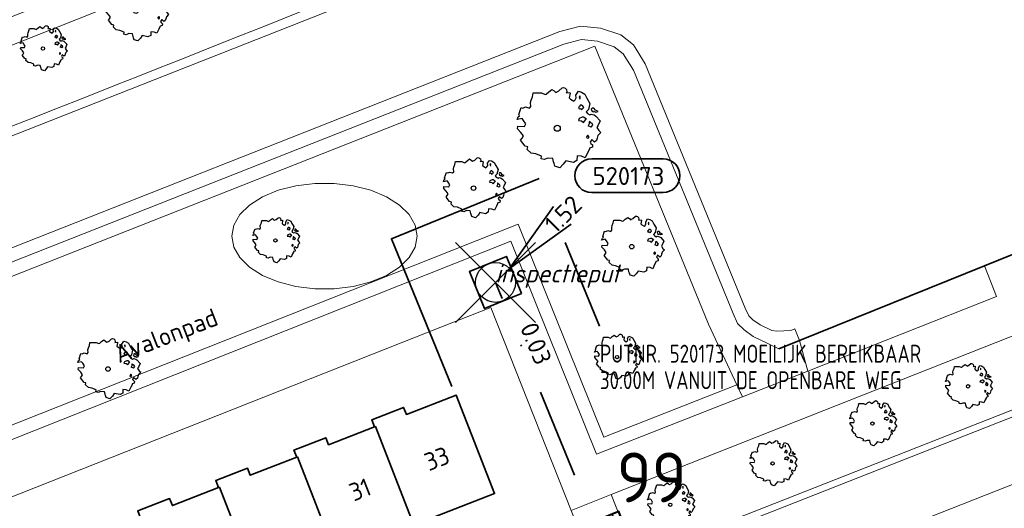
# Model space of a CAD drawing. Header units: metres. Extents: x 152391 to 157968, y 462336 to 467280.
# Tile 276 of 656: x 155047 to 155121, y 464915 to 464952. Entities that reach past the tile are written whole.
import ezdxf
from ezdxf.enums import TextEntityAlignment as Align

# ---------------------------------------------------------------- set-up
doc = ezdxf.new("R2010")
doc.units = ezdxf.units.M
doc.header["$LTSCALE"] = 0.75
doc.header["$PDMODE"] = 3
doc.header["$PDSIZE"] = 3
doc.linetypes.add('RI-VWA_BETON', pattern=[19, 9, -5, 0, -5])
doc.layers.get('0').update_dxf_attribs({"lineweight": 25})
doc.layers.get('defpoints').update_dxf_attribs({"lineweight": 25})
for name, color, linetype, lineweight in [('B-GV-GR-BOOM-S', 252, 'Continuous', 25), ('B-WE-GK-BESCHOEIING-G', 251, 'GK-BESCHOEIING', 35), ('B-WE-GR-BEPLANTING_CULTUUR_HEESTERS-GV', 251, 'Continuous', 18), ('B-WE-OG-BEBOUWING-GV', 6, 'Continuous', 35), ('B-WE-OG-BEBOUWING-T18', 1, 'Continuous', 18), ('B-WE-OG-TERREIN_CULTUURSCHEIDING-GV', 251, 'Continuous', 18), ('B-WE-OG-TOPOGRAFIE-T18', 1, 'Continuous', 18), ('B-WE-OG-WATER_SLOOT-GV', 251, 'Continuous', 18), ('B-WE-VH-VERHARDING_BETONSTRAATSTEEN-GV', 251, 'Continuous', 18), ('B-WE-VH-VERHARDING_TEGEL-GV', 251, 'Continuous', 18), ('N-OI-RI-BIJZONDERDERHEDEN-T18', 134, 'Continuous', 18), ('N-OI-RI-T50', 130, 'Continuous', 50), ('N-OI-RI-VWA_PUTNUMMER-S @ 0.75', 36, 'Continuous', 35), ('N-OI-RI-VWA_RIOOLPUT_INSPECTIEPUT-S', 36, 'Continuous', 35), ('N-OI-RI-VWA_STROOMRICHTING-S @ 0.75', 36, 'Continuous', 35), ('N-OI-RI-VWA_TRANSPORTLEIDING_BETON_250-G', 36, 'RI-VWA_BETON', 35), ('N-RO-KG-GRENS_WERK-G', 7, 'XX-WERKGRENS', 35)]:
    doc.layers.add(name, color=color, linetype=linetype, lineweight=lineweight)
doc.layers.add('inspectieput', color=7, linetype='Continuous', plot=False)
doc.styles.add('NLCS-ISO', font='isocpeur.ttf')
doc.styles.add('NLCS-ISO-M750-T18', font='NLCS-ISO.ttf', dxfattribs={"height": 1.35})
doc.styles.add('NLCS-ISO-M750-T18_CURSIEF', font='NLCS-ISO.ttf', dxfattribs={"oblique": 15, "height": 1.35})
doc.styles.add('NLCS-ISO-M750-T50', font='NLCS-ISO.ttf', dxfattribs={"height": 3.75})
doc.linetypes.add('GK-BESCHOEIING', pattern='A,30,-5,[1,NLCS.SHX,S=1,R=0,X=0,Y=0],-5', length=40)
doc.linetypes.add('XX-WERKGRENS', pattern='A,0,[137,NLCS.SHX,S=0.1,R=0,X=-1.1,Y=-1.35],-6', length=6)

# ---------------------------------------------------------------- blocks, each defined once
blk = doc.blocks.new('*U137')
at = {"ltscale": 0.1}
blk.add_hatch(color=256, dxfattribs=at).paths.add_polyline_path([(2.5, 0), (-2.5, -0.833), (-2.5, 0.833)])
at = {"ltscale": 0.1, "flags": 128}
blk.add_lwpolyline([(2.5, 0), (-2.5, -0.833), (-2.5, 0.833)], close=True, dxfattribs=at)
at = {"ltscale": 0.1, "style": 'NLCS-ISO'}
for tag, p in [('BOBL', (-20.238, 0)), ('MAT', (-1, 0.5))]:
    blk.add_attdef(tag, text='', height=1.8, dxfattribs=at).set_placement(p, align=Align.BOTTOM_RIGHT)
for tag, p in [('DIA', (1, 0.5)), ('BOBR', (19.292, -0.005))]:
    blk.add_attdef(tag, text='', height=1.8, dxfattribs=at).set_placement(p, align=Align.BOTTOM_LEFT)
at = {"layer": 'defpoints', "ltscale": 0.1, "style": 'NLCS-ISO', "flags": 1}
blk.add_attdef('JVA', text='', height=1.8, dxfattribs=at).set_placement((0, -1), align=Align.TOP_CENTER)
blk = doc.blocks.new('B-SRI-PUT_VWA-SO')
at = {"flags": 128}
blk.add_lwpolyline([(-2, 2), (2, 2), (2, -2), (-2, -2)], close=True, dxfattribs=at)
at = {"lineweight": -3, "flags": 128}
blk.add_lwpolyline([(2, -2), (2, 2), (-2, 2), (-2, -2)], close=True, dxfattribs=at)
at = {"lineweight": -3}
blk.add_circle((0, 0), 2, dxfattribs=at)
blk = doc.blocks.new('*U178')
for q in [(5.834, 7.601), (7.601, 5.834)]:
    blk.add_line((1.414, 1.414), q)
blk.add_lwpolyline([(16.81, 12.391), (9.652, 12.391, 1), (9.652, 9.007), (16.81, 9.007, 1)], format="xyb", close=True)
at = {"ltscale": 0.1, "style": 'NLCS-ISO'}
blk.add_attdef('PUTHGT', text='', height=1.8, rotation=45, dxfattribs=at).set_placement((5.388, 5.428), align=Align.MIDDLE_LEFT)
blk.add_attdef('PUTNR', text='', height=1.8, dxfattribs=at).set_placement((13.333, 10.667), align=Align.MIDDLE_CENTER)
blk = doc.blocks.new('ACMAP_ANN_TEMPLATE_type knoop')
at = {"layer": 'defpoints', "style": 'NLCS-ISO-M750-T18_CURSIEF', "oblique": 15}
blk.add_attdef('type_knoop', (0, 0), '', height=1.35, dxfattribs=at)
blk = doc.blocks.new('SGR-BOOM_21_30')
at = {"linetype": 'Continuous'}
for p, q in [((-1.051, 1.335), (-1.016, 1.499)), ((-1.016, 1.499), (-0.668, 1.499)), ((-0.668, 1.499), (-0.516, 1.433)), ((-0.47, 1.45), (-0.365, 1.548)), ((-0.365, 1.548), (-0.226, 1.647)), ((-0.226, 1.647), (-0.133, 1.581)), ((-0.133, 1.581), (-0.063, 1.515)), ((-0.063, 1.515), (0.065, 1.581)), ((0.065, 1.581), (0.205, 1.712)), ((0.205, 1.712), (0.263, 1.729)), ((0.263, 1.729), (0.333, 1.696)), ((0.333, 1.696), (0.391, 1.647)), ((0.402, 1.532), (0.379, 1.499)), ((0.379, 1.499), (0.53, 1.515)), ((0.391, 1.647), (0.402, 1.532)), ((0.542, 1.483), (0.507, 1.285)), ((0.53, 1.515), (0.542, 1.483)), ((0.786, 1.4), (0.891, 1.565)), ((0.891, 1.565), (1.019, 1.532)), ((1.019, 1.532), (1.158, 1.45)), ((-1.633, 0.579), (-1.528, 0.875)), ((-1.528, 0.875), (-1.458, 0.858)), ((-1.458, 0.858), (-1.342, 0.908)), ((-1.342, 0.908), (-1.179, 0.858)), ((-1.179, 0.858), (-1.121, 0.924)), ((-1.133, 1.088), (-1.109, 1.187)), ((-1.121, 0.924), (-1.133, 1.088)), ((-1.109, 1.187), (-1.051, 1.335)), ((-0.516, 1.433), (-0.47, 1.45)), ((0.507, 1.285), (0.565, 1.236)), ((0.565, 1.236), (0.693, 1.154)), ((0.693, 1.154), (0.751, 1.203)), ((0.751, 1.203), (0.798, 1.285)), ((0.798, 1.285), (0.786, 1.4)), ((0.937, 0.908), (0.891, 0.875)), ((0.891, 0.875), (0.926, 0.825)), ((0.972, 1.368), (0.926, 1.335)), ((0.926, 1.335), (0.949, 1.253)), ((0.926, 0.825), (0.984, 0.842)), ((0.972, 0.973), (0.937, 0.908)), ((0.949, 1.253), (0.961, 1.236)), ((0.961, 1.269), (0.972, 1.368)), ((1.03, 0.973), (0.972, 0.973)), ((0.984, 0.842), (1.03, 0.776)), ((1.077, 0.94), (1.03, 0.973)), ((1.03, 0.776), (1.077, 0.842)), ((1.124, 0.875), (1.077, 0.94)), ((1.077, 0.842), (1.124, 0.875)), ((1.158, 1.45), (1.251, 1.269)), ((1.321, 0.793), (1.228, 0.694)), ((1.251, 1.269), (1.379, 1.055)), ((1.379, 1.055), (1.321, 0.793)), ((1.472, 0.858), (1.438, 0.809)), ((1.438, 0.809), (1.461, 0.743)), ((1.461, 0.743), (1.531, 0.694)), ((1.542, 0.858), (1.472, 0.858)), ((1.624, 0.76), (1.542, 0.858)), ((1.728, 0.71), (1.624, 0.76)), ((-1.703, 0.365), (-1.656, 0.48)), ((-1.493, 0.415), (-1.703, 0.365)), ((-1.679, -0.029), (-1.668, 0.086)), ((-1.668, 0.086), (-1.389, 0.07)), ((-1.656, 0.48), (-1.598, 0.53)), ((-1.598, 0.53), (-1.633, 0.579)), ((-1.423, 0.333), (-1.493, 0.415)), ((-1.33, 0.185), (-1.423, 0.333)), ((-1.389, 0.07), (-1.33, 0.185)), ((0.926, 0.415), (0.891, 0.333)), ((0.891, 0.333), (1.03, 0.316)), ((1.054, 0.464), (0.926, 0.415)), ((1.03, 0.316), (1.112, 0.251)), ((1.112, 0.464), (1.054, 0.464)), ((1.217, 0.398), (1.112, 0.464)), ((1.112, 0.251), (1.205, 0.365)), ((1.205, 0.365), (1.24, 0.415)), ((1.228, 0.694), (1.275, 0.628)), ((1.275, 0.628), (1.379, 0.563)), ((1.344, 0.185), (1.31, 0.103)), ((1.434, 0.049), (1.31, 0.103)), ((1.356, 0.3), (1.344, 0.234)), ((1.344, 0.234), (1.344, 0.185)), ((1.426, 0.234), (1.356, 0.3)), ((1.379, 0.563), (1.438, 0.595)), ((1.472, 0.201), (1.426, 0.234)), ((1.434, 0.049), (1.507, 0.136)), ((1.438, 0.595), (1.565, 0.563)), ((1.507, 0.136), (1.472, 0.201)), ((1.531, 0.727), (1.635, 0.678)), ((1.531, 0.694), (1.542, 0.727)), ((1.565, 0.563), (1.635, 0.513)), ((1.635, 0.678), (1.728, 0.71)), ((1.635, 0.513), (1.81, 0.316)), ((1.717, 0.103), (1.67, 0.037)), ((1.67, 0.037), (1.763, -0.094)), ((1.81, 0.316), (1.717, 0.103)), ((-1.54, -0.177), (-1.679, -0.029)), ((-1.551, -0.505), (-1.493, -0.423)), ((-1.354, -0.752), (-1.551, -0.505)), ((-1.435, -0.324), (-1.54, -0.177)), ((-1.493, -0.423), (-1.435, -0.324)), ((1.286, -0.292), (1.24, -0.357)), ((1.24, -0.357), (1.251, -0.423)), ((1.263, -0.423), (1.333, -0.407)), ((1.333, -0.341), (1.286, -0.292)), ((1.333, -0.407), (1.333, -0.341)), ((1.461, -0.472), (1.391, -0.587)), ((1.391, -0.587), (1.426, -0.637)), ((1.426, -0.637), (1.496, -0.702)), ((1.577, -0.587), (1.461, -0.472)), ((1.496, -0.702), (1.484, -0.801)), ((1.658, -0.522), (1.577, -0.587)), ((1.682, -0.423), (1.658, -0.522)), ((1.717, -0.308), (1.682, -0.423)), ((1.845, -0.177), (1.717, -0.308)), ((1.763, -0.094), (1.845, -0.177)), ((-1.249, -0.784), (-1.354, -0.752)), ((-1.272, -0.899), (-1.249, -0.784)), ((-1.109, -1.047), (-1.272, -0.899)), ((-0.912, -1.08), (-1.109, -1.047)), ((-0.668, -1.179), (-0.912, -1.08)), ((-0.679, -1.294), (-0.668, -1.179)), ((-0.551, -1.326), (-0.679, -1.294)), ((-0.4, -1.261), (-0.551, -1.326)), ((-0.191, -1.277), (-0.4, -1.261)), ((-0.156, -1.425), (-0.191, -1.277)), ((-0.133, -1.491), (-0.156, -1.425)), ((0.356, -1.376), (0.251, -1.524)), ((0.682, -1.441), (0.356, -1.376)), ((0.833, -1.359), (0.682, -1.441)), ((0.844, -1.162), (0.833, -1.359)), ((1.03, -1.179), (0.844, -1.162)), ((1.182, -1.244), (1.03, -1.179)), ((1.286, -1.014), (1.182, -1.244)), ((1.356, -0.883), (1.286, -1.014)), ((1.368, -0.834), (1.356, -0.883)), ((1.484, -0.801), (1.368, -0.834)), ((-0.098, -1.606), (-0.133, -1.491)), ((0.112, -1.671), (-0.098, -1.606)), ((0.251, -1.524), (0.112, -1.671))]:
    blk.add_line(p, q, dxfattribs=at)
blk.add_circle((0, 0), 0.126, dxfattribs=at)
blk = doc.blocks.new('SGR-BOOM_31_50')
at = {"linetype": 'Continuous'}
for p, q in [((0.087, 2.108), (0.273, 2.283)), ((0.273, 2.283), (0.351, 2.305)), ((0.351, 2.305), (0.444, 2.261)), ((0.444, 2.261), (0.521, 2.196)), ((-1.51, 1.451), (-1.479, 1.582)), ((-1.479, 1.582), (-1.402, 1.78)), ((-1.402, 1.78), (-1.355, 1.999)), ((-1.355, 1.999), (-0.89, 1.999)), ((-0.89, 1.999), (-0.688, 1.911)), ((-0.688, 1.911), (-0.626, 1.933)), ((-0.626, 1.933), (-0.487, 2.064)), ((-0.487, 2.064), (-0.301, 2.196)), ((-0.301, 2.196), (-0.177, 2.108)), ((-0.177, 2.108), (-0.084, 2.02)), ((-0.084, 2.02), (0.087, 2.108)), ((0.537, 2.042), (0.506, 1.999)), ((0.506, 1.999), (0.707, 2.02)), ((0.521, 2.196), (0.537, 2.042)), ((0.723, 1.977), (0.676, 1.714)), ((0.676, 1.714), (0.754, 1.648)), ((0.707, 2.02), (0.723, 1.977)), ((0.754, 1.648), (0.924, 1.539)), ((0.924, 1.539), (1.002, 1.604)), ((1.002, 1.604), (1.064, 1.714)), ((1.048, 1.867), (1.188, 2.086)), ((1.064, 1.714), (1.048, 1.867)), ((1.188, 2.086), (1.358, 2.042)), ((1.296, 1.823), (1.234, 1.78)), ((1.234, 1.78), (1.265, 1.67)), ((1.265, 1.67), (1.281, 1.648)), ((1.281, 1.692), (1.296, 1.823)), ((1.358, 2.042), (1.545, 1.933)), ((1.545, 1.933), (1.669, 1.692)), ((1.669, 1.692), (1.839, 1.407)), ((-2.177, 0.772), (-2.038, 1.166)), ((-2.131, 0.706), (-2.177, 0.772)), ((-2.038, 1.166), (-1.944, 1.144)), ((-1.944, 1.144), (-1.789, 1.21)), ((-1.789, 1.21), (-1.572, 1.144)), ((-1.572, 1.144), (-1.495, 1.232)), ((-1.495, 1.232), (-1.51, 1.451)), ((1.25, 1.21), (1.188, 1.166)), ((1.188, 1.166), (1.234, 1.101)), ((1.234, 1.101), (1.312, 1.122)), ((1.296, 1.298), (1.25, 1.21)), ((1.374, 1.298), (1.296, 1.298)), ((1.312, 1.122), (1.374, 1.035)), ((1.436, 1.254), (1.374, 1.298)), ((1.374, 1.035), (1.436, 1.122)), ((1.498, 1.166), (1.436, 1.254)), ((1.436, 1.122), (1.498, 1.166)), ((1.762, 1.057), (1.638, 0.925)), ((1.638, 0.925), (1.7, 0.838)), ((1.7, 0.838), (1.839, 0.75)), ((1.839, 1.407), (1.762, 1.057)), ((1.839, 0.75), (1.917, 0.794)), ((1.963, 1.144), (1.917, 1.079)), ((1.917, 1.079), (1.948, 0.991)), ((1.917, 0.794), (2.087, 0.75)), ((1.948, 0.991), (2.041, 0.925)), ((2.056, 1.144), (1.963, 1.144)), ((2.041, 0.969), (2.18, 0.903)), ((2.041, 0.925), (2.056, 0.969)), ((2.165, 1.013), (2.056, 1.144)), ((2.087, 0.75), (2.18, 0.684)), ((2.304, 0.947), (2.165, 1.013)), ((2.18, 0.903), (2.304, 0.947)), ((-2.27, 0.487), (-2.208, 0.641)), ((-1.991, 0.553), (-2.27, 0.487)), ((-2.239, -0.038), (-2.224, 0.115)), ((-2.224, 0.115), (-1.851, 0.093)), ((-2.208, 0.641), (-2.131, 0.706)), ((-1.898, 0.444), (-1.991, 0.553)), ((-1.774, 0.246), (-1.898, 0.444)), ((-1.851, 0.093), (-1.774, 0.246)), ((1.234, 0.553), (1.188, 0.444)), ((1.188, 0.444), (1.374, 0.422)), ((1.405, 0.619), (1.234, 0.553)), ((1.374, 0.422), (1.483, 0.334)), ((1.483, 0.619), (1.405, 0.619)), ((1.622, 0.531), (1.483, 0.619)), ((1.483, 0.334), (1.607, 0.487)), ((1.607, 0.487), (1.653, 0.553)), ((1.793, 0.246), (1.746, 0.137)), ((1.911, 0.065), (1.746, 0.137)), ((1.808, 0.4), (1.793, 0.312)), ((1.793, 0.312), (1.793, 0.246)), ((1.901, 0.312), (1.808, 0.4)), ((1.963, 0.268), (1.901, 0.312)), ((1.911, 0.065), (2.01, 0.181)), ((2.01, 0.181), (1.963, 0.268)), ((2.18, 0.684), (2.413, 0.422)), ((2.289, 0.137), (2.227, 0.049)), ((2.227, 0.049), (2.351, -0.126)), ((2.413, 0.422), (2.289, 0.137)), ((-2.053, -0.235), (-2.239, -0.038)), ((-2.069, -0.673), (-1.991, -0.564)), ((-1.805, -1.002), (-2.069, -0.673)), ((-1.913, -0.433), (-2.053, -0.235)), ((-1.991, -0.564), (-1.913, -0.433)), ((1.715, -0.389), (1.653, -0.476)), ((1.653, -0.476), (1.669, -0.564)), ((1.684, -0.564), (1.777, -0.542)), ((1.777, -0.454), (1.715, -0.389)), ((1.777, -0.542), (1.777, -0.454)), ((1.948, -0.63), (1.855, -0.783)), ((2.103, -0.783), (1.948, -0.63)), ((2.211, -0.695), (2.103, -0.783)), ((2.242, -0.564), (2.211, -0.695)), ((2.289, -0.411), (2.242, -0.564)), ((2.459, -0.235), (2.289, -0.411)), ((2.351, -0.126), (2.459, -0.235)), ((-1.665, -1.046), (-1.805, -1.002)), ((-1.696, -1.199), (-1.665, -1.046)), ((-1.479, -1.396), (-1.696, -1.199)), ((-1.216, -1.44), (-1.479, -1.396)), ((-0.89, -1.571), (-1.216, -1.44)), ((1.715, -1.352), (1.576, -1.659)), ((1.808, -1.177), (1.715, -1.352)), ((1.824, -1.112), (1.808, -1.177)), ((1.979, -1.068), (1.824, -1.112)), ((1.855, -0.783), (1.901, -0.849)), ((1.901, -0.849), (1.994, -0.936)), ((1.994, -0.936), (1.979, -1.068)), ((-0.906, -1.725), (-0.89, -1.571)), ((-0.735, -1.769), (-0.906, -1.725)), ((-0.533, -1.681), (-0.735, -1.769)), ((-0.254, -1.703), (-0.533, -1.681)), ((-0.208, -1.9), (-0.254, -1.703)), ((-0.177, -1.988), (-0.208, -1.9)), ((-0.13, -2.141), (-0.177, -1.988)), ((0.149, -2.229), (-0.13, -2.141)), ((0.335, -2.031), (0.149, -2.229)), ((0.475, -1.834), (0.335, -2.031)), ((0.909, -1.922), (0.475, -1.834)), ((1.11, -1.812), (0.909, -1.922)), ((1.126, -1.55), (1.11, -1.812)), ((1.374, -1.571), (1.126, -1.55)), ((1.576, -1.659), (1.374, -1.571))]:
    blk.add_line(p, q, dxfattribs=at)
blk.add_circle((0, 0), 0.169, dxfattribs=at)
blk = doc.blocks.new('SGR-BOOM_50_100')
at = {"linetype": 'Continuous'}
for p, q in [((0.116, 2.811), (0.364, 3.044)), ((0.364, 3.044), (0.467, 3.074)), ((0.467, 3.074), (0.591, 3.015)), ((0.591, 3.015), (0.695, 2.928)), ((-1.972, 2.11), (-1.869, 2.373)), ((-1.869, 2.373), (-1.807, 2.665)), ((-1.807, 2.665), (-1.187, 2.665)), ((-1.187, 2.665), (-0.918, 2.548)), ((-0.918, 2.548), (-0.835, 2.577)), ((-0.835, 2.577), (-0.649, 2.752)), ((-0.649, 2.752), (-0.401, 2.928)), ((-0.401, 2.928), (-0.236, 2.811)), ((-0.236, 2.811), (-0.112, 2.694)), ((-0.112, 2.694), (0.116, 2.811)), ((0.715, 2.723), (0.674, 2.665)), ((0.674, 2.665), (0.943, 2.694)), ((0.695, 2.928), (0.715, 2.723)), ((0.964, 2.636), (0.902, 2.285)), ((0.902, 2.285), (1.005, 2.198)), ((0.943, 2.694), (0.964, 2.636)), ((1.336, 2.139), (1.418, 2.285)), ((1.398, 2.49), (1.584, 2.782)), ((1.418, 2.285), (1.398, 2.49)), ((1.584, 2.782), (1.811, 2.723)), ((1.729, 2.431), (1.646, 2.373)), ((1.646, 2.373), (1.687, 2.227)), ((1.687, 2.227), (1.708, 2.198)), ((1.708, 2.256), (1.729, 2.431)), ((1.811, 2.723), (2.059, 2.577)), ((2.059, 2.577), (2.225, 2.256)), ((2.225, 2.256), (2.452, 1.876)), ((-2.903, 1.029), (-2.717, 1.555)), ((-2.717, 1.555), (-2.593, 1.526)), ((-2.593, 1.526), (-2.386, 1.613)), ((-2.386, 1.613), (-2.096, 1.526)), ((-2.096, 1.526), (-1.993, 1.643)), ((-2.014, 1.935), (-1.972, 2.11)), ((-1.993, 1.643), (-2.014, 1.935)), ((1.005, 2.198), (1.232, 2.052)), ((1.232, 2.052), (1.336, 2.139)), ((1.667, 1.613), (1.584, 1.555)), ((1.584, 1.555), (1.646, 1.467)), ((1.646, 1.467), (1.749, 1.497)), ((1.729, 1.73), (1.667, 1.613)), ((1.832, 1.73), (1.729, 1.73)), ((1.749, 1.497), (1.832, 1.38)), ((1.915, 1.672), (1.832, 1.73)), ((1.832, 1.38), (1.915, 1.497)), ((1.997, 1.555), (1.915, 1.672)), ((1.915, 1.497), (1.997, 1.555)), ((2.452, 1.876), (2.349, 1.409)), ((2.618, 1.526), (2.556, 1.438)), ((2.742, 1.526), (2.618, 1.526)), ((2.886, 1.351), (2.742, 1.526)), ((-3.027, 0.65), (-2.944, 0.854)), ((-2.944, 0.854), (-2.841, 0.942)), ((-2.841, 0.942), (-2.903, 1.029)), ((1.873, 0.825), (1.646, 0.737)), ((1.977, 0.825), (1.873, 0.825)), ((2.163, 0.708), (1.977, 0.825)), ((2.349, 1.409), (2.183, 1.234)), ((2.183, 1.234), (2.266, 1.117)), ((2.266, 1.117), (2.452, 1)), ((2.452, 1), (2.556, 1.059)), ((2.556, 1.438), (2.597, 1.321)), ((2.556, 1.059), (2.783, 1)), ((2.597, 1.321), (2.721, 1.234)), ((2.721, 1.292), (2.907, 1.205)), ((2.721, 1.234), (2.742, 1.292)), ((2.783, 1), (2.907, 0.913)), ((3.072, 1.263), (2.886, 1.351)), ((2.907, 1.205), (3.072, 1.263)), ((2.907, 0.913), (3.217, 0.562)), ((-2.655, 0.737), (-3.027, 0.65)), ((-2.985, -0.051), (-2.965, 0.153)), ((-2.965, 0.153), (-2.469, 0.124)), ((-2.531, 0.591), (-2.655, 0.737)), ((-2.365, 0.329), (-2.531, 0.591)), ((-2.469, 0.124), (-2.365, 0.329)), ((1.646, 0.737), (1.584, 0.591)), ((1.584, 0.591), (1.832, 0.562)), ((1.832, 0.562), (1.977, 0.445)), ((1.977, 0.445), (2.142, 0.65)), ((2.142, 0.65), (2.204, 0.737)), ((2.39, 0.329), (2.328, 0.183)), ((2.549, 0.087), (2.328, 0.183)), ((2.411, 0.533), (2.39, 0.416)), ((2.39, 0.416), (2.39, 0.329)), ((2.535, 0.416), (2.411, 0.533)), ((2.618, 0.358), (2.535, 0.416)), ((2.549, 0.087), (2.68, 0.241)), ((2.68, 0.241), (2.618, 0.358)), ((3.052, 0.183), (2.969, 0.066)), ((2.969, 0.066), (3.135, -0.168)), ((3.217, 0.562), (3.052, 0.183)), ((-2.737, -0.314), (-2.985, -0.051)), ((-2.551, -0.577), (-2.737, -0.314)), ((-2.655, -0.752), (-2.551, -0.577)), ((2.287, -0.518), (2.204, -0.635)), ((2.204, -0.635), (2.225, -0.752)), ((2.245, -0.752), (2.37, -0.723)), ((2.37, -0.606), (2.287, -0.518)), ((2.37, -0.723), (2.37, -0.606)), ((3.052, -0.548), (2.99, -0.752)), ((3.279, -0.314), (3.052, -0.548)), ((3.135, -0.168), (3.279, -0.314)), ((-2.758, -0.898), (-2.655, -0.752)), ((-2.407, -1.336), (-2.758, -0.898)), ((-2.22, -1.394), (-2.407, -1.336)), ((-2.262, -1.599), (-2.22, -1.394)), ((2.638, -1.424), (2.432, -1.482)), ((2.597, -0.84), (2.473, -1.044)), ((2.473, -1.044), (2.535, -1.132)), ((2.535, -1.132), (2.659, -1.248)), ((2.804, -1.044), (2.597, -0.84)), ((2.659, -1.248), (2.638, -1.424)), ((2.948, -0.927), (2.804, -1.044)), ((2.99, -0.752), (2.948, -0.927)), ((-1.972, -1.862), (-2.262, -1.599)), ((-1.621, -1.92), (-1.972, -1.862)), ((-1.187, -2.095), (-1.621, -1.92)), ((-1.207, -2.3), (-1.187, -2.095)), ((1.501, -2.066), (1.48, -2.417)), ((1.832, -2.095), (1.501, -2.066)), ((2.101, -2.212), (1.832, -2.095)), ((2.287, -1.803), (2.101, -2.212)), ((2.411, -1.57), (2.287, -1.803)), ((2.432, -1.482), (2.411, -1.57)), ((-0.98, -2.358), (-1.207, -2.3)), ((-0.711, -2.241), (-0.98, -2.358)), ((-0.339, -2.271), (-0.711, -2.241)), ((-0.277, -2.533), (-0.339, -2.271)), ((-0.236, -2.65), (-0.277, -2.533)), ((-0.174, -2.855), (-0.236, -2.65)), ((0.199, -2.971), (-0.174, -2.855)), ((0.447, -2.709), (0.199, -2.971)), ((0.633, -2.446), (0.447, -2.709)), ((1.212, -2.563), (0.633, -2.446)), ((1.48, -2.417), (1.212, -2.563))]:
    blk.add_line(p, q, dxfattribs=at)
blk.add_circle((0, 0), 0.225, dxfattribs=at)

msp = doc.modelspace()

# ---------------------------------------------------------------- linework, layer by layer
at = {"layer": 'B-WE-GK-BESCHOEIING-G'}
for points in [[(155123.935, 464935.209), (155119.831, 464933.555)], [(155119.831, 464933.555), (155105.908, 464927.944)], [(155105.908, 464927.944), (155104.356, 464927.319)]]:
    msp.add_lwpolyline(points, dxfattribs=at)
at = {"layer": 'B-WE-GR-BEPLANTING_CULTUUR_HEESTERS-GV'}
msp.add_lwpolyline([(155164.835, 464941.315), (155163.484, 464944.698), (155091.743, 464916.359), (155097.142, 464902.675), (155100.729, 464904.09), (155097.213, 464913.016), (155157.315, 464936.647), (155157.499, 464936.182)], dxfattribs=at)
at = {"layer": 'B-WE-OG-BEBOUWING-GV'}
for points in [[(155077.024, 464914.118), (155077.052, 464914.129), (155082.983, 464916.441), (155080.099, 464923.847), (155076.346, 464922.386), (155076.14, 464922.917), (155073.745, 464921.984), (155073.952, 464921.453), (155074.019, 464921.479), (155076.904, 464914.071)], [(155073.852, 464910.687), (155077.746, 464912.263), (155077.701, 464912.381), (155077.024, 464914.118), (155076.904, 464914.071), (155074.019, 464921.479), (155073.952, 464921.453), (155070.491, 464920.106), (155070.284, 464920.637), (155067.889, 464919.704), (155068.096, 464919.173), (155068.149, 464919.193), (155071.045, 464911.787), (155071.721, 464910.052), (155072.677, 464907.596), (155074.743, 464908.401)], [(155068.096, 464919.173), (155064.607, 464917.814), (155064.4, 464918.346), (155062.005, 464917.413), (155062.212, 464916.882), (155062.278, 464916.908), (155065.165, 464909.494), (155071.045, 464911.787), (155068.149, 464919.193)], [(155059.295, 464907.206), (155065.165, 464909.494), (155062.278, 464916.908), (155062.212, 464916.882), (155058.746, 464915.532), (155058.539, 464916.063), (155056.144, 464915.131), (155056.351, 464914.599), (155056.408, 464914.622)]]:
    msp.add_lwpolyline(points, close=True, dxfattribs=at)
at = {"layer": 'B-WE-OG-TERREIN_CULTUURSCHEIDING-GV'}
for points in [[(155118.216, 464978.522), (155115.736, 464979.616), (155099.223, 464973.146), (155097.504, 464972.464), (155087.547, 464968.518), (155030.857, 464946.05), (155030.723, 464944.761), (155031.401, 464945.025), (155031.714, 464944.24)], [(155101.624, 464923.71), (155101.202, 464924.619), (155091.207, 464920.688), (155084.752, 464936.699), (155042.464, 464919.916), (155040.205, 464923.568), (155040.994, 464923.866), (155038.616, 464929.588), (155037.685, 464929.221), (155039.674, 464924.436), (155038.716, 464924.075), (155042.054, 464918.677), (155084.196, 464935.403), (155090.65, 464919.394)]]:
    msp.add_lwpolyline(points, close=True, dxfattribs=at)
at = {"layer": 'B-WE-OG-WATER_SLOOT-GV'}
for points in [[(155118.927, 464977.699), (155119.535, 464977.94), (155118.216, 464978.522), (155031.714, 464944.24), (155033.708, 464939.241), (155034.204, 464939.436), (155034.295, 464939.203)], [(155127.13, 464968.47), (155119.083, 464971.882), (155113.041, 464969.5), (155033.301, 464938.067)], [(155034.295, 464939.203), (155033.044, 464938.712), (155032.764, 464938.603), (155030.369, 464937.663), (155030.09, 464937.554), (155030.356, 464936.886), (155033.301, 464938.067), (155113.041, 464969.5)], [(155036.032, 464930.719), (155087.887, 464951.178), (155089.434, 464951.588), (155090.941, 464951.433), (155092.472, 464950.931), (155093.421, 464950.172), (155094.312, 464948.735), (155101.833, 464930.382), (155102.099, 464929.808), (155102.399, 464929.508), (155102.95, 464929.115), (155103.829, 464928.689), (155104.203, 464928.644), (155105.266, 464928.694), (155105.58, 464928.813), (155105.908, 464927.944), (155119.831, 464933.555), (155123.935, 464935.209)], [(155037.926, 464930.391), (155088.195, 464950.225), (155089.514, 464950.574), (155090.733, 464950.449), (155091.989, 464950.037), (155092.661, 464949.5), (155093.42, 464948.276), (155100.919, 464929.975), (155101.267, 464929.226), (155101.753, 464928.74), (155102.437, 464928.253), (155103.544, 464927.716), (155104.356, 464927.319), (155105.908, 464927.944), (155105.58, 464928.813), (155105.266, 464928.694), (155104.203, 464928.644), (155103.829, 464928.689), (155102.95, 464929.115), (155102.399, 464929.508), (155102.099, 464929.808), (155101.833, 464930.382), (155094.312, 464948.735), (155093.421, 464950.172), (155092.472, 464950.931), (155090.941, 464951.433), (155089.434, 464951.588), (155087.887, 464951.178), (155036.032, 464930.719)]]:
    msp.add_lwpolyline(points, dxfattribs=at)
for points in [[(155034.295, 464939.203, 0.002744), (155084.167, 464959.002)], [(155084.167, 464959.002, -0.002744), (155034.295, 464939.203)]]:
    msp.add_lwpolyline(points, format="xyb", dxfattribs=at)
for points in [[(155101.202, 464924.619), (155101.624, 464923.71), (155106.538, 464925.643), (155105.908, 464927.944), (155104.356, 464927.319), (155103.544, 464927.716), (155102.437, 464928.253), (155101.753, 464928.74), (155101.267, 464929.226), (155100.919, 464929.975), (155093.42, 464948.276), (155092.661, 464949.5), (155091.989, 464950.037), (155090.733, 464950.449), (155089.514, 464950.574), (155088.195, 464950.225), (155037.926, 464930.391), (155037.992, 464930.227), (155037.37, 464929.98), (155037.685, 464929.221), (155038.616, 464929.588), (155090.524, 464950.069), (155099.086, 464929.174)], [(155042.464, 464919.916), (155084.752, 464936.699), (155091.207, 464920.688), (155101.202, 464924.619), (155099.086, 464929.174), (155090.524, 464950.069), (155038.616, 464929.588), (155040.994, 464923.866), (155040.205, 464923.568)], [(155064.555, 464933.456), (155065.529, 464932.838), (155066.706, 464932.349), (155068.036, 464932.011), (155069.459, 464931.838), (155070.915, 464931.838), (155072.338, 464932.011), (155073.668, 464932.349), (155074.845, 464932.838), (155075.819, 464933.456), (155076.547, 464934.176), (155076.997, 464934.967), (155077.149, 464935.794), (155076.997, 464936.621), (155076.547, 464937.412), (155075.819, 464938.132), (155074.845, 464938.75), (155073.668, 464939.239), (155072.338, 464939.577), (155070.915, 464939.75), (155069.459, 464939.75), (155068.036, 464939.577), (155066.706, 464939.239), (155065.529, 464938.75), (155064.555, 464938.132), (155063.827, 464937.412), (155063.377, 464936.621), (155063.225, 464935.794), (155063.377, 464934.967), (155063.827, 464934.176)], [(155064.555, 464933.456), (155063.827, 464934.176), (155063.377, 464934.967), (155063.225, 464935.794), (155063.377, 464936.621), (155063.827, 464937.412), (155064.555, 464938.132), (155065.529, 464938.75), (155066.706, 464939.239), (155068.036, 464939.577), (155069.459, 464939.75), (155070.915, 464939.75), (155072.338, 464939.577), (155073.668, 464939.239), (155074.845, 464938.75), (155075.819, 464938.132), (155076.547, 464937.412), (155076.997, 464936.621), (155077.149, 464935.794), (155076.997, 464934.967), (155076.547, 464934.176), (155075.819, 464933.456), (155074.845, 464932.838), (155073.668, 464932.349), (155072.338, 464932.011), (155070.915, 464931.838), (155069.459, 464931.838), (155068.036, 464932.011), (155066.706, 464932.349), (155065.529, 464932.838)], [(155119.831, 464933.555), (155105.908, 464927.944), (155106.538, 464925.643), (155120.737, 464931.266)]]:
    msp.add_lwpolyline(points, close=True, dxfattribs=at)
at = {"layer": 'B-WE-VH-VERHARDING_BETONSTRAATSTEEN-GV'}
for points in [[(155098.054, 464912.244), (155099.596, 464908.331), (155159.731, 464932.013), (155158.175, 464935.905)], [(155157.499, 464936.182), (155098.388, 464912.941)], [(155142.992, 464919.095), (155146.668, 464920.543), (155147.313, 464920.797), (155152.008, 464922.656), (155156.354, 464911.627), (155156.651, 464910.867), (155160.247, 464901.803), (155166.004, 464904.056), (155159.824, 464919.542), (155159.597, 464920.056), (155157.675, 464924.873), (155161.921, 464926.53), (155161.365, 464927.927), (155159.731, 464932.013), (155099.596, 464908.331), (155101.754, 464902.853), (155105.956, 464904.513), (155113.625, 464885.048), (155114.02, 464884.093)]]:
    msp.add_lwpolyline(points, dxfattribs=at)
at = {"layer": 'B-WE-VH-VERHARDING_TEGEL-GV'}
for points in [[(155043.037, 464914.762), (155048.45, 464916.903), (155078.23, 464928.667), (155082.697, 464930.432), (155088.742, 464915.175), (155091.743, 464916.359), (155163.484, 464944.698), (155162.364, 464947.502), (155162.323, 464947.486), (155162.238, 464947.7), (155143.703, 464940.36), (155142.741, 464942.789), (155138.57, 464941.108), (155139.522, 464938.705), (155124.851, 464932.895), (155123.935, 464935.209), (155119.831, 464933.555), (155120.737, 464931.266), (155106.538, 464925.643), (155101.624, 464923.71), (155090.65, 464919.394), (155084.196, 464935.403), (155042.054, 464918.677)], [(155098.388, 464912.941), (155157.499, 464936.182), (155157.315, 464936.647), (155097.213, 464913.016), (155100.729, 464904.09), (155097.142, 464902.675), (155097.473, 464901.838), (155098.218, 464902.132), (155100.106, 464902.877), (155100.617, 464903.079), (155101.059, 464903.253), (155108.78, 464883.653), (155109.245, 464883.837), (155101.754, 464902.853), (155099.596, 464908.331), (155098.054, 464912.244)]]:
    msp.add_lwpolyline(points, dxfattribs=at)
msp.add_lwpolyline([(155099.239, 464888.409), (155102.853, 464879.139), (155105.953, 464880.349), (155098.848, 464898.353), (155097.473, 464901.838), (155097.142, 464902.675), (155091.743, 464916.359), (155088.742, 464915.175), (155089.699, 464912.759), (155090.421, 464910.944), (155097.971, 464891.431)], close=True, dxfattribs=at)
at = {"layer": 'inspectieput'}
msp.add_point((155083.05, 464932.31), dxfattribs=at)
at = {"layer": 'N-OI-RI-VWA_TRANSPORTLEIDING_BETON_250-G'}
msp.add_line((155099.85, 464891.25), (155083.05, 464932.31), dxfattribs=at)
at = {"layer": 'N-RO-KG-GRENS_WERK-G', "ltscale": 0.5, "flags": 128}
for points in [[(155086.331, 464940.135), (155075.225, 464935.591), (155079.769, 464924.485)], [(155090.875, 464929.029), (155088.299, 464935.324)]]:
    msp.add_lwpolyline(points, dxfattribs=at)

# ---------------------------------------------------------------- block references
at = {"layer": 'B-GV-GR-BOOM-S', "transparency": 33554559}
for name, p in [('SGR-BOOM_31_50', (155056, 464952.7)), ('SGR-BOOM_21_30', (155049, 464949.9)), ('SGR-BOOM_50_100', (155087.7, 464943.9)), ('SGR-BOOM_31_50', (155081.4, 464939.4)), ('SGR-BOOM_21_30', (155066.491, 464935.467)), ('SGR-BOOM_31_50', (155093.3, 464935)), ('SGR-BOOM_21_30', (155092.2, 464926.7)), ('SGR-BOOM_31_50', (155053.9, 464925.8)), ('SGR-BOOM_21_30', (155118.6, 464924.5)), ('SGR-BOOM_21_30', (155111.4, 464921.7)), ('SGR-BOOM_21_30', (155103.9, 464918.7)), ('SGR-BOOM_21_30', (155096.2, 464915.6))]:
    msp.add_blockref(name, p, dxfattribs=at)
at = {"layer": 'defpoints'}
msp.add_blockref('ACMAP_ANN_TEMPLATE_type knoop', (155083.05, 464932.31), dxfattribs=at).add_auto_attribs({'type_knoop': 'inspectieput'})
at = {"layer": 'N-OI-RI-VWA_PUTNUMMER-S @ 0.75', "xscale": 0.75, "yscale": 0.75, "zscale": 0.75}
msp.add_blockref('*U178', (155083.05, 464932.31), dxfattribs=at).add_auto_attribs({'PUTNR': '520173', 'PUTHGT': '1.52'})
at = {"layer": 'N-OI-RI-VWA_RIOOLPUT_INSPECTIEPUT-S', "xscale": 0.75, "yscale": 0.75, "zscale": 0.75, "rotation": 292.2522836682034}
msp.add_blockref('B-SRI-PUT_VWA-SO', (155083.05, 464932.31), dxfattribs=at)
at = {"layer": 'N-OI-RI-VWA_STROOMRICHTING-S @ 0.75', "xscale": 0.75, "yscale": 0.75, "zscale": 0.75, "rotation": 292.2522836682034}
msp.add_blockref('*U137', (155091.45, 464911.78), dxfattribs=at).add_auto_attribs({'MAT': 'BT', 'DIA': '%%c250', 'BOBL': '0.03', 'BOBR': '-0.15'})

# ---------------------------------------------------------------- texts
at = {"layer": 'B-WE-OG-BEBOUWING-T18', "style": 'NLCS-ISO-M750-T18'}
for s, p in [('33', (155078.642, 464919.067)), ('31', (155072.861, 464916.736))]:
    msp.add_text(s, height=1.35, rotation=21.3, dxfattribs=at).set_placement(p, align=Align.MIDDLE)
at = {"layer": 'B-WE-OG-TOPOGRAFIE-T18', "style": 'NLCS-ISO-M750-T18'}
msp.add_text('Avalonpad', height=1.35, rotation=21.2, dxfattribs=at).set_placement((155058.343, 464928.127), align=Align.MIDDLE)
at = {"layer": 'N-OI-RI-BIJZONDERDERHEDEN-T18', "style": 'NLCS-ISO-M750-T18_CURSIEF', "width": 0.8}
for s, p in [('PUTNR. 520173 MOEILIJK BEREIKBAAR', (155090.911, 464926.278)), ('30.00M VANUIT DE OPENBARE WEG', (155090.911, 464924.286))]:
    msp.add_text(s, height=1.35, dxfattribs=at).set_placement(p)
at = {"layer": 'N-OI-RI-T50', "style": 'NLCS-ISO-M750-T50'}
msp.add_text('99', height=3.75, dxfattribs=at).set_placement((155092.167, 464915.778))

doc.saveas('drawing.dxf')
